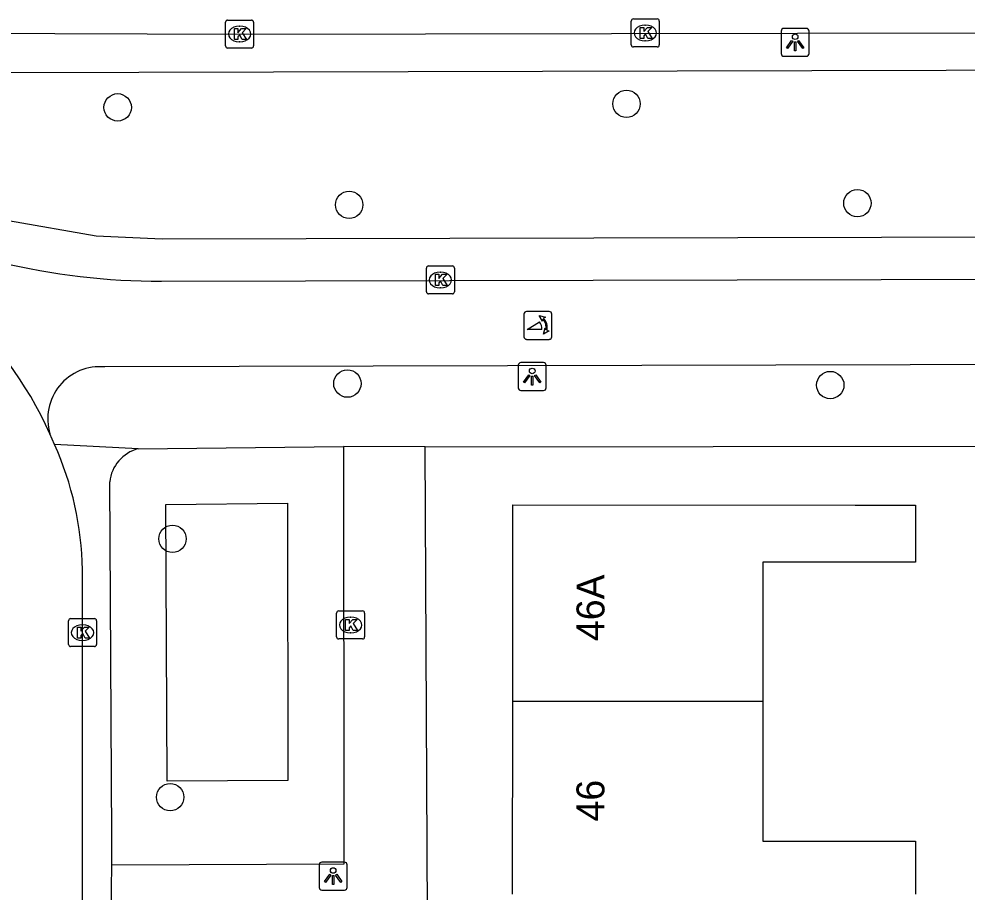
# Model space of a CAD drawing. Extents: x 160732 to 162105, y 387428 to 388479.
# Drawn here: x 161558.24 to 161592.13, y 388310.3 to 388341.5 of the extents above; entities that cross this region are included whole.
import ezdxf

# ---------------------------------------------------------------- set-up
doc = ezdxf.new("R2010")
doc.units = 0
for name, color, linetype in [('IMGEO_Berm_groen', 7, 'Continuous'), ('IMGEO_Boom', 7, 'Continuous'), ('IMGEO_Fietspad_open', 7, 'Continuous'), ('IMGEO_Groenvoorziening', 7, 'Continuous'), ('IMGEO_Kolk', 7, 'Continuous'), ('IMGEO_Lichtpunt', 7, 'Continuous'), ('IMGEO_Pand', 7, 'Continuous'), ('IMGEO_Pand_nummerreeks', 7, 'Continuous'), ('IMGEO_Poller', 7, 'Continuous'), ('IMGEO_Rijbaan_lokaal_open', 7, 'Continuous'), ('IMGEO_Rijbaan_regionaal_gesloten', 7, 'Continuous'), ('IMGEO_Voetpad_open', 7, 'Continuous')]:
    doc.layers.add(name, color=color, linetype=linetype)

msp = doc.modelspace()

# ---------------------------------------------------------------- linework, layer by layer
at = {"layer": 'IMGEO_Berm_groen'}
for points in [[(161380.165, 388339.211), (161482.259, 388339.41), (161500.004, 388339.453), (161596.2, 388339.688), (161612.715, 388339.722), (161640.506, 388339.773)], [(161640.499, 388333.816), (161563.368, 388333.631), (161561.001, 388333.746), (161557.876, 388334.283), (161552.917, 388335.504), (161550.902, 388335.709), (161550.47, 388335.808), (161550.296, 388335.895), (161550.124, 388336.034), (161549.753, 388336.49), (161548.751, 388337.196), (161547.34, 388337.688), (161509.076, 388337.556), (161508.048, 388337.145), (161507.175, 388336.422), (161506.755, 388335.957), (161506.424, 388335.73), (161504.681, 388335.53), (161503.088, 388335.005), (161498.557, 388333.868), (161493.714, 388333.456), (161394.907, 388333.226), (161380.519, 388333.305)]]:
    msp.add_lwpolyline(points, dxfattribs=at)
at = {"layer": 'IMGEO_Boom'}
for centre in [(161561.772, 388338.345), (161579.96, 388338.47), (161570.046, 388334.859), (161588.208, 388334.921), (161569.981, 388328.47), (161587.241, 388328.419), (161563.733, 388322.92), (161563.649, 388313.685)]:
    msp.add_circle(centre, 0.489, dxfattribs=at)
at = {"layer": 'IMGEO_Fietspad_open'}
for points in [[(161563.339, 388332.131), (161640.503, 388332.316), (161688.6, 388332.432)], [(161688.907, 388329.444), (161640.503, 388329.278), (161628.465, 388329.237), (161561.317, 388329.067)]]:
    msp.add_lwpolyline(points, dxfattribs=at)
for centre, radius, start, end in [((161563.242, 388356.061), 23.93, 256.2559, 270.2313), ((161561.137, 388327.211), 1.865, 84.4499, 196.7866)]:
    msp.add_arc(centre, radius, start, end, dxfattribs=at)
at = {"layer": 'IMGEO_Groenvoorziening'}
msp.add_lwpolyline([(161567.846, 388324.198), (161567.85, 388314.284), (161563.547, 388314.262), (161563.493, 388324.151), (161567.846, 388324.198)], dxfattribs=at)
at = {"layer": 'IMGEO_Kolk'}
for p, q in [((161565.628, 388340.539), (161565.628, 388341.391)), ((161565.703, 388341.465), (161566.555, 388341.465)), ((161566.116, 388341.245), (161566.141, 388341.245)), ((161566.629, 388341.391), (161566.629, 388340.539)), ((161580.129, 388340.578), (161580.129, 388341.43)), ((161580.204, 388341.504), (161581.056, 388341.504)), ((161580.617, 388341.284), (161580.642, 388341.284)), ((161581.13, 388341.43), (161581.13, 388340.578)), ((161566.139, 388340.685), (161566.114, 388340.685)), ((161580.64, 388340.724), (161580.615, 388340.724)), ((161566.555, 388340.465), (161565.703, 388340.465)), ((161581.056, 388340.504), (161580.204, 388340.504)), ((161572.806, 388331.75), (161572.806, 388332.602)), ((161572.881, 388332.676), (161573.733, 388332.676)), ((161573.294, 388332.456), (161573.319, 388332.456)), ((161573.807, 388332.602), (161573.807, 388331.75)), ((161573.317, 388331.896), (161573.292, 388331.896)), ((161573.733, 388331.676), (161572.881, 388331.676)), ((161569.597, 388319.416), (161569.597, 388320.268)), ((161569.672, 388320.342), (161570.524, 388320.342)), ((161570.598, 388320.268), (161570.598, 388319.416)), ((161560.015, 388319.143), (161560.015, 388319.995)), ((161560.09, 388320.069), (161560.942, 388320.069)), ((161561.016, 388319.995), (161561.016, 388319.143)), ((161570.085, 388320.122), (161570.11, 388320.122)), ((161560.503, 388319.849), (161560.528, 388319.849)), ((161570.108, 388319.562), (161570.083, 388319.562)), ((161560.526, 388319.289), (161560.501, 388319.289)), ((161570.524, 388319.342), (161569.672, 388319.342)), ((161560.942, 388319.069), (161560.09, 388319.069))]:
    msp.add_line(p, q, dxfattribs=at)
for points in [[(161565.628, 388340.539), (161565.628, 388341.391)], [(161565.703, 388341.465), (161566.555, 388341.465)], [(161566.629, 388341.391), (161566.629, 388340.539)], [(161580.129, 388340.578), (161580.129, 388341.43)], [(161580.204, 388341.504), (161581.056, 388341.504)], [(161580.45, 388341.204), (161580.573, 388341.204), (161580.573, 388341.053), (161580.703, 388341.204), (161580.867, 388341.204), (161580.721, 388341.053), (161580.874, 388340.804), (161580.722, 388340.804), (161580.637, 388340.968), (161580.573, 388340.901), (161580.573, 388340.804), (161580.45, 388340.804), (161580.45, 388341.204)], [(161581.13, 388341.43), (161581.13, 388340.578)], [(161565.949, 388341.165), (161566.072, 388341.165), (161566.072, 388341.014), (161566.202, 388341.165), (161566.366, 388341.165), (161566.22, 388341.014), (161566.373, 388340.765), (161566.221, 388340.765), (161566.136, 388340.929), (161566.072, 388340.862), (161566.072, 388340.765), (161565.949, 388340.765), (161565.949, 388341.165)], [(161566.555, 388340.465), (161565.703, 388340.465)], [(161581.056, 388340.504), (161580.204, 388340.504)], [(161572.806, 388331.75), (161572.806, 388332.602)], [(161572.881, 388332.676), (161573.733, 388332.676)], [(161573.807, 388332.602), (161573.807, 388331.75)], [(161573.127, 388332.376), (161573.25, 388332.376), (161573.25, 388332.225), (161573.38, 388332.376), (161573.544, 388332.376), (161573.398, 388332.225), (161573.551, 388331.976), (161573.399, 388331.976), (161573.314, 388332.14), (161573.25, 388332.073), (161573.25, 388331.976), (161573.127, 388331.976), (161573.127, 388332.376)], [(161573.733, 388331.676), (161572.881, 388331.676)], [(161569.597, 388319.416), (161569.597, 388320.268)], [(161569.672, 388320.342), (161570.524, 388320.342)], [(161570.598, 388320.268), (161570.598, 388319.416)], [(161560.015, 388319.143), (161560.015, 388319.995)], [(161560.09, 388320.069), (161560.942, 388320.069)], [(161561.016, 388319.995), (161561.016, 388319.143)], [(161569.918, 388320.042), (161570.041, 388320.042), (161570.041, 388319.891), (161570.171, 388320.042), (161570.335, 388320.042), (161570.189, 388319.891), (161570.342, 388319.642), (161570.19, 388319.642), (161570.105, 388319.806), (161570.041, 388319.739), (161570.041, 388319.642), (161569.918, 388319.642), (161569.918, 388320.042)], [(161560.336, 388319.769), (161560.459, 388319.769), (161560.459, 388319.618), (161560.589, 388319.769), (161560.753, 388319.769), (161560.607, 388319.618), (161560.76, 388319.369), (161560.608, 388319.369), (161560.523, 388319.533), (161560.459, 388319.466), (161560.459, 388319.369), (161560.336, 388319.369), (161560.336, 388319.769)], [(161570.524, 388319.342), (161569.672, 388319.342)], [(161560.942, 388319.069), (161560.09, 388319.069)]]:
    msp.add_lwpolyline(points, dxfattribs=at)
for centre, start, end in [((161565.705, 388341.389), 91.552, 178.448), ((161565.705, 388341.389), 91.552, 178.448), ((161566.553, 388341.389), 1.552, 88.448), ((161566.553, 388341.389), 1.552, 88.448), ((161580.206, 388341.428), 91.552, 178.448), ((161580.206, 388341.428), 91.552, 178.448), ((161581.054, 388341.428), 1.552, 88.448), ((161581.054, 388341.428), 1.552, 88.448), ((161565.705, 388340.541), 181.552, 268.448), ((161565.705, 388340.541), 181.552, 268.448), ((161566.553, 388340.541), 271.552, 358.448), ((161566.553, 388340.541), 271.552, 358.448), ((161580.206, 388340.58), 181.552, 268.448), ((161580.206, 388340.58), 181.552, 268.448), ((161581.054, 388340.58), 271.552, 358.448), ((161581.054, 388340.58), 271.552, 358.448), ((161572.883, 388332.6), 91.552, 178.448), ((161572.883, 388332.6), 91.552, 178.448), ((161573.731, 388332.6), 1.552, 88.448), ((161573.731, 388332.6), 1.552, 88.448), ((161572.883, 388331.752), 181.552, 268.448), ((161572.883, 388331.752), 181.552, 268.448), ((161573.731, 388331.752), 271.552, 358.448), ((161573.731, 388331.752), 271.552, 358.448), ((161569.674, 388320.266), 91.552, 178.448), ((161569.674, 388320.266), 91.552, 178.448), ((161570.522, 388320.266), 1.552, 88.448), ((161570.522, 388320.266), 1.552, 88.448), ((161560.092, 388319.993), 91.552, 178.448), ((161560.092, 388319.993), 91.552, 178.448), ((161560.94, 388319.993), 1.552, 88.448), ((161560.94, 388319.993), 1.552, 88.448), ((161569.674, 388319.418), 181.552, 268.448), ((161569.674, 388319.418), 181.552, 268.448), ((161570.522, 388319.418), 271.552, 358.448), ((161570.522, 388319.418), 271.552, 358.448), ((161560.092, 388319.145), 181.552, 268.448), ((161560.092, 388319.145), 181.552, 268.448), ((161560.94, 388319.145), 271.552, 358.448), ((161560.94, 388319.145), 271.552, 358.448)]:
    msp.add_arc(centre, 0.0765, start, end, dxfattribs=at)
for centre, major_axis, ratio, start_param, end_param in [((161566.115, 388340.965), (-0.387, 0.002), 0.722429, 4.712389, 7.853982), ((161566.14, 388340.965), (-0.39, 0.002), 0.717154, 1.570796, 4.712389), ((161580.616, 388341.004), (-0.387, 0.002), 0.722429, 4.712389, 7.853982), ((161580.641, 388341.004), (-0.39, 0.002), 0.717154, 1.570796, 4.712389), ((161573.293, 388332.176), (-0.387, 0.002), 0.722429, 4.712389, 7.853982), ((161573.318, 388332.176), (-0.39, 0.002), 0.717154, 1.570796, 4.712389), ((161570.084, 388319.842), (-0.387, 0.002), 0.722429, 4.712389, 7.853982), ((161570.109, 388319.842), (-0.39, 0.002), 0.717154, 1.570796, 4.712389), ((161560.502, 388319.569), (-0.387, 0.002), 0.722429, 4.712389, 7.853982), ((161560.527, 388319.569), (-0.39, 0.002), 0.717154, 1.570796, 4.712389)]:
    msp.add_ellipse(centre, major_axis=major_axis, ratio=ratio, start_param=start_param, end_param=end_param, dxfattribs=at)
at = {"layer": 'IMGEO_Lichtpunt'}
for p, q in [((161585.485, 388341.072), (161585.485, 388340.265)), ((161585.485, 388341.072), (161585.485, 388340.265)), ((161586.387, 388341.167), (161585.579, 388341.167)), ((161586.387, 388341.167), (161585.579, 388341.167)), ((161586.481, 388340.265), (161586.481, 388341.072)), ((161586.481, 388340.265), (161586.481, 388341.072)), ((161585.579, 388340.171), (161586.387, 388340.171)), ((161585.579, 388340.171), (161586.387, 388340.171)), ((161576.089, 388329.125), (161576.089, 388328.318)), ((161576.089, 388329.125), (161576.089, 388328.318)), ((161576.991, 388329.22), (161576.183, 388329.22)), ((161576.991, 388329.22), (161576.183, 388329.22)), ((161577.085, 388328.318), (161577.085, 388329.125)), ((161577.085, 388328.318), (161577.085, 388329.125)), ((161576.183, 388328.224), (161576.991, 388328.224)), ((161576.183, 388328.224), (161576.991, 388328.224)), ((161568.976, 388311.268), (161568.976, 388310.461)), ((161568.976, 388311.268), (161568.976, 388310.461)), ((161569.878, 388311.363), (161569.07, 388311.363)), ((161569.878, 388311.363), (161569.07, 388311.363)), ((161569.972, 388310.461), (161569.972, 388311.268)), ((161569.972, 388310.461), (161569.972, 388311.268)), ((161569.07, 388310.367), (161569.878, 388310.367)), ((161569.07, 388310.367), (161569.878, 388310.367))]:
    msp.add_line(p, q, dxfattribs=at)
for points in [[(161585.859, 388340.736), (161585.898, 388340.708), (161585.71, 388340.446), (161585.672, 388340.473), (161585.859, 388340.736)], [(161585.961, 388340.688), (161586.008, 388340.688), (161586.008, 388340.366), (161585.961, 388340.366), (161585.961, 388340.688)], [(161586.071, 388340.708), (161586.109, 388340.735), (161586.296, 388340.473), (161586.257, 388340.445), (161586.071, 388340.708)], [(161576.463, 388328.789), (161576.502, 388328.761), (161576.314, 388328.499), (161576.276, 388328.526), (161576.463, 388328.789)], [(161576.565, 388328.741), (161576.612, 388328.741), (161576.612, 388328.419), (161576.565, 388328.419), (161576.565, 388328.741)], [(161576.675, 388328.761), (161576.713, 388328.788), (161576.9, 388328.526), (161576.861, 388328.498), (161576.675, 388328.761)], [(161569.35, 388310.932), (161569.389, 388310.904), (161569.201, 388310.642), (161569.163, 388310.669), (161569.35, 388310.932)], [(161569.452, 388310.884), (161569.499, 388310.884), (161569.499, 388310.562), (161569.452, 388310.562), (161569.452, 388310.884)], [(161569.562, 388310.904), (161569.6, 388310.931), (161569.787, 388310.669), (161569.748, 388310.641), (161569.562, 388310.904)]]:
    msp.add_lwpolyline(points, dxfattribs=at)
for centre in [(161585.984, 388340.87), (161576.588, 388328.923), (161569.475, 388311.066)]:
    msp.add_circle(centre, 0.0994, dxfattribs=at)
for centre, start, end in [((161585.579, 388341.072), 90, 180), ((161585.579, 388341.072), 90, 180), ((161586.387, 388341.072), 0, 90), ((161586.387, 388341.072), 0, 90), ((161585.579, 388340.265), 180, 270), ((161585.579, 388340.265), 180, 270), ((161586.387, 388340.265), 270, 0), ((161586.387, 388340.265), 270, 360), ((161576.183, 388329.125), 90, 180), ((161576.183, 388329.125), 90, 180), ((161576.991, 388329.125), 0, 90), ((161576.991, 388329.125), 0, 90), ((161576.183, 388328.318), 180, 270), ((161576.183, 388328.318), 180, 270), ((161576.991, 388328.318), 270, 0), ((161576.991, 388328.318), 270, 360), ((161569.07, 388311.268), 90, 180), ((161569.07, 388311.268), 90, 180), ((161569.878, 388311.268), 0, 90), ((161569.878, 388311.268), 0, 90), ((161569.07, 388310.461), 180, 270), ((161569.07, 388310.461), 180, 270), ((161569.878, 388310.461), 270, 0), ((161569.878, 388310.461), 270, 360)]:
    msp.add_arc(centre, 0.0946, start, end, dxfattribs=at)
at = {"layer": 'IMGEO_Pand'}
for points in [[(161575.889, 388317.116), (161575.891, 388324.134), (161588.134, 388324.13), (161590.282, 388324.13), (161590.282, 388322.084), (161588.133, 388322.084), (161584.83, 388322.084), (161584.829, 388317.114)], [(161575.887, 388310.217), (161575.889, 388317.116)], [(161575.889, 388317.116), (161584.829, 388317.114)], [(161584.829, 388317.114), (161584.828, 388312.118), (161588.133, 388312.117), (161590.28, 388312.117), (161590.28, 388310.215)]]:
    msp.add_lwpolyline(points, dxfattribs=at)
at = {"layer": 'IMGEO_Poller'}
for p, q in [((161577.193, 388331.049), (161576.385, 388331.049)), ((161577.193, 388331.049), (161576.385, 388331.049)), ((161576.291, 388330.954), (161576.291, 388330.147)), ((161576.291, 388330.954), (161576.291, 388330.147)), ((161577.287, 388330.147), (161577.287, 388330.954)), ((161577.287, 388330.147), (161577.287, 388330.954)), ((161576.385, 388330.052), (161577.193, 388330.052)), ((161576.385, 388330.052), (161577.193, 388330.052))]:
    msp.add_line(p, q, dxfattribs=at)
for points in [[(161576.97, 388330.778), (161576.958, 388330.705), (161576.833, 388330.91)], [(161576.833, 388330.91), (161577.064, 388330.844), (161576.993, 388330.812)], [(161576.926, 388330.405), (161576.413, 388330.405), (161576.843, 388330.68)], [(161576.986, 388330.233), (161577.052, 388330.464), (161577.082, 388330.396)], [(161577.118, 388330.369), (161577.19, 388330.358), (161576.986, 388330.233)]]:
    msp.add_lwpolyline(points, dxfattribs=at)
for centre, radius, start, end in [((161576.385, 388330.954), 0.0946, 90, 180), ((161576.385, 388330.954), 0.0946, 90, 180), ((161577.193, 388330.954), 0.0946, 0, 90), ((161577.193, 388330.954), 0.0946, 0, 90), ((161576.612, 388330.465), 0.476, 351.7527, 41.1691), ((161576.612, 388330.465), 0.516, 349.3569, 42.2912), ((161576.598, 388330.455), 0.332, 351.3247, 42.4854), ((161576.385, 388330.147), 0.0946, 180, 270), ((161576.385, 388330.147), 0.0946, 180, 270), ((161577.193, 388330.147), 0.0946, 270, 0), ((161577.193, 388330.147), 0.0946, 270, 0)]:
    msp.add_arc(centre, radius, start, end, dxfattribs=at)
at = {"layer": 'IMGEO_Rijbaan_lokaal_open'}
for points in [[(161559.515, 388326.293), (161559.429, 388326.481), (161559.351, 388326.672)], [(161560.508, 388296.385), (161560.516, 388321.817)]]:
    msp.add_lwpolyline(points, dxfattribs=at)
for centre, radius, start, end in [((161546.853, 388321.068), 13.697, 24.1506, 73.8698), ((161549.076, 388321.608), 11.442, 1.0443, 24.1678)]:
    msp.add_arc(centre, radius, start, end, dxfattribs=at)
at = {"layer": 'IMGEO_Rijbaan_regionaal_gesloten'}
msp.add_lwpolyline([(161360.969, 388340.517), (161380.012, 388340.564), (161487.581, 388340.828), (161504.085, 388340.81), (161549.597, 388341.023), (161566.129, 388340.965), (161612.645, 388341.048), (161640.503, 388341.159), (161664.102, 388341.252)], dxfattribs=at)
at = {"layer": 'IMGEO_Voetpad_open'}
for points in [[(161562.505, 388326.14), (161559.515, 388326.293)], [(161569.845, 388326.22), (161569.851, 388312.294), (161569.851, 388311.804), (161569.851, 388311.294), (161561.564, 388311.253)], [(161562.505, 388326.14), (161569.845, 388326.22)], [(161572.764, 388326.208), (161569.845, 388326.22)], [(161572.764, 388326.208), (161613.938, 388326.262)], [(161572.933, 388292.728), (161572.764, 388326.208)], [(161561.564, 388311.253), (161561.561, 388311.721), (161561.558, 388312.253), (161561.488, 388324.959)], [(161561.531, 388308.753), (161561.564, 388311.253)]]:
    msp.add_lwpolyline(points, dxfattribs=at)
msp.add_arc((161562.842, 388324.822), 1.36, 104.3215, 174.2127, dxfattribs=at)

# ---------------------------------------------------------------- texts
at = {"layer": 'IMGEO_Pand_nummerreeks'}
for s, rotation, p in [('46A', 89.9835, (161579.17, 388319.268)), ('46', 89.983, (161579.168, 388312.819))]:
    msp.add_text(s, height=1, rotation=rotation, dxfattribs=at).set_placement(p)

doc.saveas('drawing.dxf')
